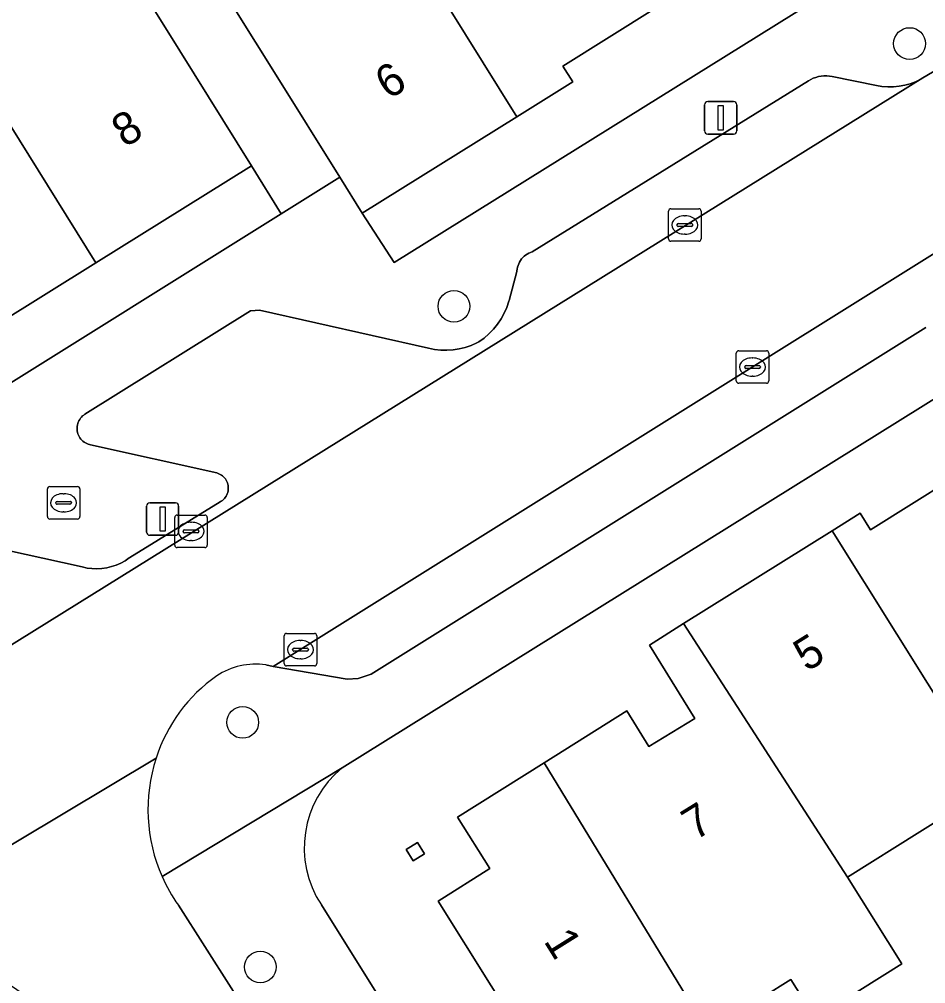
# Model space of a CAD drawing. Extents: x 159279 to 160377, y 384531 to 385888.
# Drawn here: x 159869.7 to 159897.57, y 385400.13 to 385429.79 of the extents above; entities that cross this region are included whole.
import ezdxf

# ---------------------------------------------------------------- set-up
doc = ezdxf.new("R2010")
doc.units = 0
for name, color, linetype in [('IMGEO_Boom', 7, 'Continuous'), ('IMGEO_Brandkraan', 7, 'Continuous'), ('IMGEO_Erf', 7, 'Continuous'), ('IMGEO_Kolk', 7, 'Continuous'), ('IMGEO_Lichtmast', 7, 'Continuous'), ('IMGEO_Pand', 7, 'Continuous'), ('IMGEO_Pand_nummerreeks', 7, 'Continuous'), ('IMGEO_Parkeervlak_open', 7, 'Continuous'), ('IMGEO_Rijbaan_lokaal_open', 7, 'Continuous'), ('IMGEO_Voetpad_open', 7, 'Continuous')]:
    doc.layers.add(name, color=color, linetype=linetype)

msp = doc.modelspace()

# ---------------------------------------------------------------- linework, layer by layer
at = {"layer": 'IMGEO_Boom'}
for centre in [(159897.076, 385429.048), (159883.063, 385420.965), (159876.566, 385408.165), (159877.109, 385400.641)]:
    msp.add_circle(centre, 0.489, dxfattribs=at)
at = {"layer": 'IMGEO_Brandkraan'}
for p, q in [((159870.558, 385414.495), (159870.558, 385415.347)), ((159870.633, 385415.421), (159871.485, 385415.421)), ((159871.046, 385415.201), (159871.071, 385415.201)), ((159871.559, 385415.347), (159871.559, 385414.495)), ((159870.817, 385414.915), (159870.817, 385414.927)), ((159871.255, 385414.878), (159870.857, 385414.878)), ((159870.86, 385414.964), (159871.258, 385414.964)), ((159871.301, 385414.927), (159871.301, 385414.915)), ((159871.069, 385414.641), (159871.044, 385414.641)), ((159871.485, 385414.421), (159870.633, 385414.421))]:
    msp.add_line(p, q, dxfattribs=at)
for points in [[(159870.558, 385414.495), (159870.558, 385415.347)], [(159870.633, 385415.421), (159871.485, 385415.421)], [(159871.559, 385415.347), (159871.559, 385414.495)], [(159871.485, 385414.421), (159870.633, 385414.421)]]:
    msp.add_lwpolyline(points, dxfattribs=at)
for centre, radius, start, end in [((159870.635, 385415.345), 0.0765, 91.552, 178.448), ((159870.635, 385415.345), 0.0765, 91.552, 178.448), ((159871.483, 385415.345), 0.0765, 1.552, 88.448), ((159871.483, 385415.345), 0.0765, 1.552, 88.448), ((159870.857, 385414.924), 0.0403, 85.8775, 175.7526), ((159870.854, 385414.914), 0.0366, 178.938, 274.7102), ((159871.258, 385414.921), 0.043, 264.8664, 352.4533), ((159871.262, 385414.926), 0.0386, 1.7309, 96.639), ((159870.635, 385414.497), 0.0765, 181.552, 268.448), ((159870.635, 385414.497), 0.0765, 181.552, 268.448), ((159871.483, 385414.497), 0.0765, 271.552, 358.448), ((159871.483, 385414.497), 0.0765, 271.552, 358.448)]:
    msp.add_arc(centre, radius, start, end, dxfattribs=at)
for centre, major_axis, ratio, start_param, end_param in [((159871.045, 385414.921), (-0.387, 0.002), 0.722429, 4.712389, 7.853982), ((159871.07, 385414.921), (-0.39, 0.002), 0.717154, 1.570796, 4.712389)]:
    msp.add_ellipse(centre, major_axis=major_axis, ratio=ratio, start_param=start_param, end_param=end_param, dxfattribs=at)
at = {"layer": 'IMGEO_Erf'}
for points in [[(159889.266, 385430.14), (159886.417, 385428.351), (159886.721, 385427.871), (159884.993, 385426.793), (159880.241, 385423.83), (159881.221, 385422.318), (159896.539, 385431.857)], [(159914.153, 385426.355), (159912.907, 385428.347), (159907.681, 385425.073), (159907.99, 385424.451), (159879.627, 385406.764)], [(159885.836, 385397.452), (159882.581, 385402.667), (159884.171, 385403.667), (159883.175, 385405.249), (159885.835, 385406.923), (159888.378, 385408.523), (159889.059, 385407.42), (159890.467, 385408.289), (159889.074, 385410.546), (159890.128, 385411.205), (159894.699, 385414.061), (159895.558, 385414.597), (159895.876, 385414.087), (159899.572, 385416.402), (159903.497, 385418.861), (159906.152, 385414.624), (159908.105, 385411.505), (159904.174, 385409.043), (159899.621, 385406.19), (159895.167, 385403.4), (159896.834, 385400.739), (159894.17, 385399.071)], [(159878.986, 385402.554), (159891.759, 385382.102), (159931.458, 385318.39)]]:
    msp.add_lwpolyline(points, dxfattribs=at)
for points in [[(159877.751, 385423.814), (159876.836, 385425.283), (159872.046, 385422.3), (159867.458, 385419.443), (159862.869, 385416.586), (159858.281, 385413.729), (159853.693, 385410.872), (159848.901, 385407.888), (159849.846, 385406.365)], [(159881.809, 385403.905), (159881.592, 385404.253), (159881.94, 385404.472), (159882.159, 385404.125)]]:
    msp.add_lwpolyline(points, close=True, dxfattribs=at)
msp.add_arc((159881.623, 385404.306), 3.166, 129.0827, 213.6029, dxfattribs=at)
at = {"layer": 'IMGEO_Kolk'}
for p, q in [((159889.663, 385423.041), (159889.663, 385423.893)), ((159889.738, 385423.967), (159890.59, 385423.967)), ((159890.664, 385423.893), (159890.664, 385423.041)), ((159889.922, 385423.461), (159889.922, 385423.473)), ((159889.965, 385423.51), (159890.363, 385423.51)), ((159890.151, 385423.747), (159890.176, 385423.747)), ((159890.406, 385423.473), (159890.406, 385423.461)), ((159890.36, 385423.424), (159889.962, 385423.424)), ((159890.174, 385423.187), (159890.149, 385423.187)), ((159890.59, 385422.967), (159889.738, 385422.967)), ((159891.746, 385418.671), (159891.746, 385419.523)), ((159891.821, 385419.597), (159892.673, 385419.597)), ((159892.234, 385419.377), (159892.259, 385419.377)), ((159892.747, 385419.523), (159892.747, 385418.671)), ((159892.005, 385419.091), (159892.005, 385419.103)), ((159892.443, 385419.054), (159892.045, 385419.054)), ((159892.048, 385419.14), (159892.446, 385419.14)), ((159892.489, 385419.103), (159892.489, 385419.091)), ((159892.257, 385418.817), (159892.232, 385418.817)), ((159892.673, 385418.597), (159891.821, 385418.597)), ((159874.477, 385413.616), (159874.477, 385414.468)), ((159874.552, 385414.542), (159875.404, 385414.542)), ((159874.965, 385414.322), (159874.99, 385414.322)), ((159875.478, 385414.468), (159875.478, 385413.616)), ((159874.736, 385414.036), (159874.736, 385414.048)), ((159875.174, 385413.999), (159874.776, 385413.999)), ((159874.779, 385414.085), (159875.177, 385414.085)), ((159875.22, 385414.048), (159875.22, 385414.036)), ((159874.988, 385413.762), (159874.963, 385413.762)), ((159875.404, 385413.542), (159874.552, 385413.542)), ((159877.843, 385409.977), (159877.843, 385410.829)), ((159877.918, 385410.903), (159878.77, 385410.903)), ((159878.844, 385410.829), (159878.844, 385409.977)), ((159878.102, 385410.397), (159878.102, 385410.409)), ((159878.145, 385410.446), (159878.543, 385410.446)), ((159878.331, 385410.683), (159878.356, 385410.683)), ((159878.586, 385410.409), (159878.586, 385410.397)), ((159878.54, 385410.36), (159878.142, 385410.36)), ((159878.354, 385410.123), (159878.329, 385410.123)), ((159878.77, 385409.903), (159877.918, 385409.903))]:
    msp.add_line(p, q, dxfattribs=at)
for points in [[(159889.663, 385423.041), (159889.663, 385423.893)], [(159889.738, 385423.967), (159890.59, 385423.967)], [(159890.664, 385423.893), (159890.664, 385423.041)], [(159890.59, 385422.967), (159889.738, 385422.967)], [(159891.746, 385418.671), (159891.746, 385419.523)], [(159891.821, 385419.597), (159892.673, 385419.597)], [(159892.747, 385419.523), (159892.747, 385418.671)], [(159892.673, 385418.597), (159891.821, 385418.597)], [(159874.477, 385413.616), (159874.477, 385414.468)], [(159874.552, 385414.542), (159875.404, 385414.542)], [(159875.478, 385414.468), (159875.478, 385413.616)], [(159875.404, 385413.542), (159874.552, 385413.542)], [(159877.843, 385409.977), (159877.843, 385410.829)], [(159877.918, 385410.903), (159878.77, 385410.903)], [(159878.844, 385410.829), (159878.844, 385409.977)], [(159878.77, 385409.903), (159877.918, 385409.903)]]:
    msp.add_lwpolyline(points, dxfattribs=at)
for centre, radius, start, end in [((159889.74, 385423.891), 0.0765, 91.552, 178.448), ((159889.74, 385423.891), 0.0765, 91.552, 178.448), ((159890.588, 385423.891), 0.0765, 1.552, 88.448), ((159890.588, 385423.891), 0.0765, 1.552, 88.448), ((159889.962, 385423.47), 0.0403, 85.8775, 175.7526), ((159890.367, 385423.472), 0.0386, 1.7309, 96.639), ((159889.959, 385423.46), 0.0366, 178.938, 274.7102), ((159890.363, 385423.467), 0.043, 264.8664, 352.4533), ((159889.74, 385423.043), 0.0765, 181.552, 268.448), ((159889.74, 385423.043), 0.0765, 181.552, 268.448), ((159890.588, 385423.043), 0.0765, 271.552, 358.448), ((159890.588, 385423.043), 0.0765, 271.552, 358.448), ((159891.823, 385419.521), 0.0765, 91.552, 178.448), ((159891.823, 385419.521), 0.0765, 91.552, 178.448), ((159892.671, 385419.521), 0.0765, 1.552, 88.448), ((159892.671, 385419.521), 0.0765, 1.552, 88.448), ((159892.045, 385419.1), 0.0403, 85.8775, 175.7526), ((159892.042, 385419.09), 0.0366, 178.938, 274.7102), ((159892.446, 385419.097), 0.043, 264.8664, 352.4533), ((159892.45, 385419.102), 0.0386, 1.7309, 96.639), ((159891.823, 385418.673), 0.0765, 181.552, 268.448), ((159891.823, 385418.673), 0.0765, 181.552, 268.448), ((159892.671, 385418.673), 0.0765, 271.552, 358.448), ((159892.671, 385418.673), 0.0765, 271.552, 358.448), ((159874.554, 385414.466), 0.0765, 91.552, 178.448), ((159874.554, 385414.466), 0.0765, 91.552, 178.448), ((159875.402, 385414.466), 0.0765, 1.552, 88.448), ((159875.402, 385414.466), 0.0765, 1.552, 88.448), ((159874.776, 385414.045), 0.0403, 85.8775, 175.7526), ((159874.773, 385414.035), 0.0366, 178.938, 274.7102), ((159875.177, 385414.042), 0.043, 264.8664, 352.4533), ((159875.181, 385414.047), 0.0386, 1.7309, 96.639), ((159874.554, 385413.618), 0.0765, 181.552, 268.448), ((159874.554, 385413.618), 0.0765, 181.552, 268.448), ((159875.402, 385413.618), 0.0765, 271.552, 358.448), ((159875.402, 385413.618), 0.0765, 271.552, 358.448), ((159877.92, 385410.827), 0.0765, 91.552, 178.448), ((159877.92, 385410.827), 0.0765, 91.552, 178.448), ((159878.768, 385410.827), 0.0765, 1.552, 88.448), ((159878.768, 385410.827), 0.0765, 1.552, 88.448), ((159878.142, 385410.406), 0.0403, 85.8775, 175.7526), ((159878.547, 385410.408), 0.0386, 1.7309, 96.639), ((159878.139, 385410.396), 0.0366, 178.938, 274.7102), ((159878.543, 385410.403), 0.043, 264.8664, 352.4533), ((159877.92, 385409.979), 0.0765, 181.552, 268.448), ((159877.92, 385409.979), 0.0765, 181.552, 268.448), ((159878.768, 385409.979), 0.0765, 271.552, 358.448), ((159878.768, 385409.979), 0.0765, 271.552, 358.448)]:
    msp.add_arc(centre, radius, start, end, dxfattribs=at)
for centre, major_axis, ratio, start_param, end_param in [((159890.15, 385423.467), (-0.387, 0.002), 0.722429, 4.712389, 7.853982), ((159890.175, 385423.467), (-0.39, 0.002), 0.717154, 1.570796, 4.712389), ((159892.233, 385419.097), (-0.387, 0.002), 0.722429, 4.712389, 7.853982), ((159892.258, 385419.097), (-0.39, 0.002), 0.717154, 1.570796, 4.712389), ((159874.964, 385414.042), (-0.387, 0.002), 0.722429, 4.712389, 7.853982), ((159874.989, 385414.042), (-0.39, 0.002), 0.717154, 1.570796, 4.712389), ((159878.33, 385410.403), (-0.387, 0.002), 0.722429, 4.712389, 7.853982), ((159878.355, 385410.403), (-0.39, 0.002), 0.717154, 1.570796, 4.712389)]:
    msp.add_ellipse(centre, major_axis=major_axis, ratio=ratio, start_param=start_param, end_param=end_param, dxfattribs=at)
at = {"layer": 'IMGEO_Lichtmast'}
for p, q in [((159890.773, 385426.364), (159890.773, 385427.164)), ((159890.773, 385427.164), (159890.773, 385426.364)), ((159890.873, 385427.264), (159891.663, 385427.264)), ((159891.663, 385427.264), (159890.873, 385427.264)), ((159891.763, 385427.164), (159891.763, 385426.364)), ((159891.763, 385426.364), (159891.763, 385427.164)), ((159891.663, 385426.264), (159890.873, 385426.264)), ((159890.873, 385426.264), (159891.663, 385426.264)), ((159873.707, 385414.922), (159874.497, 385414.922)), ((159874.497, 385414.922), (159873.707, 385414.922)), ((159873.607, 385414.022), (159873.607, 385414.822)), ((159873.607, 385414.822), (159873.607, 385414.022)), ((159874.597, 385414.822), (159874.597, 385414.022)), ((159874.597, 385414.022), (159874.597, 385414.822)), ((159874.497, 385413.922), (159873.707, 385413.922)), ((159873.707, 385413.922), (159874.497, 385413.922))]:
    msp.add_line(p, q, dxfattribs=at)
for points in [[(159891.193, 385427.139), (159891.343, 385427.139), (159891.343, 385426.389), (159891.193, 385426.389), (159891.193, 385427.139)], [(159874.027, 385414.797), (159874.177, 385414.797), (159874.177, 385414.047), (159874.027, 385414.047), (159874.027, 385414.797)]]:
    msp.add_lwpolyline(points, dxfattribs=at)
for centre, start, end in [((159890.873, 385427.164), 90, 180), ((159890.873, 385427.164), 90, 180), ((159891.663, 385427.164), 0, 90), ((159891.663, 385427.164), 360, 90), ((159890.873, 385426.364), 180, 270), ((159890.873, 385426.364), 180, 270), ((159891.663, 385426.364), 270, 0), ((159891.663, 385426.364), 270, 0), ((159873.707, 385414.822), 90, 180), ((159873.707, 385414.822), 90, 180), ((159874.497, 385414.822), 0, 90), ((159874.497, 385414.822), 360, 90), ((159873.707, 385414.022), 180, 270), ((159873.707, 385414.022), 180, 270), ((159874.497, 385414.022), 270, 0), ((159874.497, 385414.022), 270, 0)]:
    msp.add_arc(centre, 0.1, start, end, dxfattribs=at)
at = {"layer": 'IMGEO_Pand'}
for points in [[(159883.288, 385439.806), (159878.682, 385436.935), (159884.993, 385426.793), (159886.721, 385427.871), (159886.417, 385428.351), (159889.266, 385430.14), (159884.364, 385438.066)], [(159878.682, 385436.935), (159873.91, 385433.984), (159875.003, 385432.231), (159877.596, 385428.073), (159879.549, 385424.939), (159880.241, 385423.83), (159884.993, 385426.793)], [(159874.193, 385429.528), (159871.921, 385433.178), (159870.306, 385435.774), (159865.516, 385432.792), (159872.046, 385422.3), (159876.836, 385425.283)], [(159862.536, 385427.334), (159867.458, 385419.443), (159872.046, 385422.3), (159865.516, 385432.792), (159860.917, 385429.929)], [(159899.621, 385406.19), (159904.174, 385409.043), (159899.572, 385416.402), (159895.876, 385414.087), (159895.558, 385414.597), (159894.699, 385414.061)], [(159894.699, 385414.061), (159890.128, 385411.205), (159895.167, 385403.4), (159899.621, 385406.19)], [(159894.17, 385399.071), (159896.834, 385400.739), (159895.167, 385403.4), (159890.128, 385411.205), (159889.074, 385410.546), (159890.467, 385408.289), (159889.059, 385407.42), (159888.378, 385408.523), (159885.835, 385406.923), (159890.869, 385398.653), (159893.426, 385400.26)], [(159885.835, 385406.923), (159883.175, 385405.249), (159884.171, 385403.667), (159882.581, 385402.667), (159885.836, 385397.452), (159886.94, 385398.141), (159887.819, 385396.731), (159890.869, 385398.653)], [(159882.159, 385404.125), (159881.94, 385404.472), (159881.592, 385404.253), (159881.809, 385403.905)], [(159893.426, 385400.26), (159890.869, 385398.653), (159887.819, 385396.731), (159885.561, 385395.322), (159888.523, 385390.576), (159896.401, 385395.503), (159894.17, 385399.071)]]:
    msp.add_lwpolyline(points, close=True, dxfattribs=at)
at = {"layer": 'IMGEO_Parkeervlak_open'}
for points in [[(159854.878, 385401.491), (159897.483, 385427.989), (159897.419, 385427.953), (159897.261, 385427.876), (159897.096, 385427.813), (159896.927, 385427.766), (159896.754, 385427.733), (159896.579, 385427.717), (159896.403, 385427.716), (159896.228, 385427.731), (159896.055, 385427.761), (159894.695, 385428.036), (159894.612, 385428.05), (159894.528, 385428.057), (159894.443, 385428.056), (159894.359, 385428.048), (159894.276, 385428.032), (159894.195, 385428.009), (159894.116, 385427.979), (159894.041, 385427.941), (159893.969, 385427.898), (159885.471, 385422.637), (159885.417, 385422.62), (159885.364, 385422.597), (159885.314, 385422.571), (159885.266, 385422.539), (159885.221, 385422.504), (159885.18, 385422.465), (159885.142, 385422.422), (159885.109, 385422.376), (159885.079, 385422.328), (159885.054, 385422.276), (159885.034, 385422.223), (159885.018, 385422.168), (159885.007, 385422.112), (159885.002, 385422.056), (159885.001, 385422.032), (159884.758, 385421.141), (159884.753, 385421.122), (159884.689, 385420.933), (159884.61, 385420.752), (159884.514, 385420.578), (159884.403, 385420.413), (159884.278, 385420.259), (159884.14, 385420.117), (159883.989, 385419.987), (159883.828, 385419.872), (159883.765, 385419.839), (159883.591, 385419.761), (159883.411, 385419.699), (159883.226, 385419.654), (159883.038, 385419.625), (159882.848, 385419.613), (159882.658, 385419.618), (159882.468, 385419.64), (159882.282, 385419.679), (159877.083, 385420.85), (159876.946, 385420.838), (159876.803, 385420.831), (159871.715, 385417.647), (159871.677, 385417.621), (159871.641, 385417.591), (159871.609, 385417.559), (159871.579, 385417.524), (159871.553, 385417.486), (159871.53, 385417.446), (159871.51, 385417.404), (159871.495, 385417.36), (159871.483, 385417.316), (159871.476, 385417.27), (159871.473, 385417.224), (159871.473, 385417.178), (159871.478, 385417.132), (159871.487, 385417.087), (159871.5, 385417.043), (159871.517, 385417), (159871.537, 385416.959), (159871.562, 385416.919), (159871.589, 385416.882), (159871.62, 385416.848), (159871.654, 385416.817), (159871.69, 385416.788), (159871.729, 385416.763), (159871.77, 385416.742), (159871.813, 385416.724), (159871.857, 385416.711), (159871.89, 385416.703), (159875.77, 385415.838), (159875.796, 385415.83), (159875.836, 385415.814), (159875.875, 385415.795), (159875.912, 385415.773), (159875.946, 385415.747), (159875.978, 385415.718), (159876.008, 385415.687), (159876.035, 385415.653), (159876.058, 385415.617), (159876.078, 385415.579), (159876.095, 385415.539), (159876.108, 385415.498), (159876.117, 385415.456), (159876.122, 385415.413), (159876.124, 385415.37), (159876.122, 385415.327), (159876.116, 385415.284), (159876.106, 385415.242), (159876.092, 385415.201), (159876.075, 385415.162), (159876.055, 385415.124), (159876.031, 385415.088), (159876.004, 385415.054), (159875.974, 385415.023), (159875.941, 385414.995), (159875.906, 385414.97), (159875.869, 385414.948), (159873.099, 385413.241), (159873.076, 385413.224), (159872.949, 385413.139), (159872.816, 385413.065), (159872.676, 385413.004), (159872.532, 385412.956), (159872.384, 385412.92), (159872.233, 385412.898), (159872.081, 385412.89), (159871.929, 385412.895), (159871.778, 385412.914), (159871.629, 385412.946), (159866.355, 385414.113)], [(159899.337, 385423.532), (159877.508, 385409.882), (159879.775, 385409.495), (159880.117, 385409.514), (159880.52, 385409.645), (159897.58, 385420.311)]]:
    msp.add_lwpolyline(points, dxfattribs=at)
at = {"layer": 'IMGEO_Rijbaan_lokaal_open'}
for points in [[(159877.276, 385409.933), (159877.508, 385409.882), (159899.337, 385423.532), (159899.644, 385423.72), (159906.196, 385427.784), (159903.597, 385431.825), (159899.193, 385429), (159897.483, 385427.989), (159854.878, 385401.491), (159857.597, 385397.204), (159862.44, 385400.209), (159862.605, 385400.31), (159873.904, 385407.062)], [(159873.904, 385407.062), (159862.605, 385400.31)], [(159867.853, 385400.778), (159867.91, 385400.762), (159868.424, 385400.586), (159868.921, 385400.365), (159869.396, 385400.101), (159869.846, 385399.795), (159870.266, 385399.45), (159870.654, 385399.069), (159870.777, 385398.962), (159870.979, 385398.76), (159871.162, 385398.541), (159871.325, 385398.306), (159871.466, 385398.058), (159885.901, 385374.543), (159890.424, 385377.289), (159876.33, 385399.808), (159876.212, 385399.998), (159874.587, 385402.541)]]:
    msp.add_lwpolyline(points, dxfattribs=at)
for centre, radius, start, end in [((159876.962, 385407.802), 2.154, 81.6079, 123.6588), ((159878.55, 385405.595), 4.872, 124.8234, 162.4789), ((159878.748, 385405.482), 5.095, 161.9348, 203.8246), ((159878.752, 385405.483), 5.099, 203.8107, 215.2309)]:
    msp.add_arc(centre, radius, start, end, dxfattribs=at)
at = {"layer": 'IMGEO_Voetpad_open'}
for points in [[(159879.627, 385406.764), (159907.99, 385424.451), (159907.681, 385425.073), (159912.907, 385428.347), (159922.361, 385434.257), (159927.842, 385437.541), (159927.007, 385438.936), (159922.862, 385437.428), (159919.87, 385436.127)], [(159871.921, 385433.178), (159874.193, 385429.528), (159876.836, 385425.283), (159877.751, 385423.814), (159879.549, 385424.939), (159877.596, 385428.073), (159875.003, 385432.231)], [(159896.539, 385431.857), (159881.221, 385422.318), (159880.241, 385423.83), (159879.549, 385424.939), (159877.751, 385423.814), (159849.846, 385406.365)], [(159866.355, 385414.113), (159871.629, 385412.946), (159871.778, 385412.914), (159871.929, 385412.895), (159872.081, 385412.89), (159872.233, 385412.898), (159872.384, 385412.92), (159872.532, 385412.956), (159872.676, 385413.004), (159872.816, 385413.065), (159872.949, 385413.139), (159873.076, 385413.224), (159873.099, 385413.241), (159875.869, 385414.948), (159875.906, 385414.97), (159875.941, 385414.995), (159875.974, 385415.023), (159876.004, 385415.054), (159876.031, 385415.088), (159876.055, 385415.124), (159876.075, 385415.162), (159876.092, 385415.201), (159876.106, 385415.242), (159876.116, 385415.284), (159876.122, 385415.327), (159876.124, 385415.37), (159876.122, 385415.413), (159876.117, 385415.456), (159876.108, 385415.498), (159876.095, 385415.539), (159876.078, 385415.579), (159876.058, 385415.617), (159876.035, 385415.653), (159876.008, 385415.687), (159875.978, 385415.718), (159875.946, 385415.747), (159875.912, 385415.773), (159875.875, 385415.795), (159875.836, 385415.814), (159875.796, 385415.83), (159875.77, 385415.838), (159871.89, 385416.703), (159871.857, 385416.711), (159871.813, 385416.724), (159871.77, 385416.742), (159871.729, 385416.763), (159871.69, 385416.788), (159871.654, 385416.817), (159871.62, 385416.848), (159871.589, 385416.882), (159871.562, 385416.919), (159871.537, 385416.959), (159871.517, 385417), (159871.5, 385417.043), (159871.487, 385417.087), (159871.478, 385417.132), (159871.473, 385417.178), (159871.473, 385417.224), (159871.476, 385417.27), (159871.483, 385417.316), (159871.495, 385417.36), (159871.51, 385417.404), (159871.53, 385417.446), (159871.553, 385417.486), (159871.579, 385417.524), (159871.609, 385417.559), (159871.641, 385417.591), (159871.677, 385417.621), (159871.715, 385417.647), (159876.803, 385420.831), (159876.946, 385420.838), (159877.083, 385420.85), (159882.282, 385419.679), (159882.468, 385419.64), (159882.658, 385419.618), (159882.848, 385419.613), (159883.038, 385419.625), (159883.226, 385419.654), (159883.411, 385419.699), (159883.591, 385419.761), (159883.765, 385419.839), (159883.828, 385419.872), (159883.989, 385419.987), (159884.14, 385420.117), (159884.278, 385420.259), (159884.403, 385420.413), (159884.514, 385420.578), (159884.61, 385420.752), (159884.689, 385420.933), (159884.753, 385421.122), (159884.758, 385421.141), (159885.001, 385422.032), (159885.002, 385422.056), (159885.007, 385422.112), (159885.018, 385422.168), (159885.034, 385422.223), (159885.054, 385422.276), (159885.079, 385422.328), (159885.109, 385422.376), (159885.142, 385422.422), (159885.18, 385422.465), (159885.221, 385422.504), (159885.266, 385422.539), (159885.314, 385422.571), (159885.364, 385422.597), (159885.417, 385422.62), (159885.471, 385422.637), (159893.969, 385427.898), (159894.041, 385427.941), (159894.116, 385427.979), (159894.195, 385428.009), (159894.276, 385428.032), (159894.359, 385428.048), (159894.443, 385428.056), (159894.528, 385428.057), (159894.612, 385428.05), (159894.695, 385428.036), (159896.055, 385427.761), (159896.228, 385427.731), (159896.403, 385427.716), (159896.579, 385427.717), (159896.754, 385427.733), (159896.927, 385427.766), (159897.096, 385427.813), (159897.261, 385427.876), (159897.419, 385427.953), (159897.483, 385427.989), (159899.193, 385429)], [(159897.58, 385420.311), (159880.52, 385409.645), (159880.117, 385409.514), (159879.775, 385409.495), (159877.508, 385409.882), (159877.276, 385409.933)], [(159879.627, 385406.764), (159874.087, 385403.424)], [(159874.087, 385403.424), (159879.627, 385406.764)], [(159874.587, 385402.541), (159876.212, 385399.998), (159876.33, 385399.808)], [(159959.118, 385270.452), (159955.657, 385276.014), (159948.234, 385287.943), (159945.655, 385292.23), (159947.197, 385293.185), (159931.458, 385318.39), (159891.759, 385382.102), (159878.986, 385402.554)]]:
    msp.add_lwpolyline(points, dxfattribs=at)
for centre, radius, start, end in [((159876.962, 385407.802), 2.154, 81.6079, 123.6588), ((159878.55, 385405.595), 4.872, 124.8234, 162.4789), ((159878.748, 385405.482), 5.095, 161.9348, 203.8246), ((159881.623, 385404.306), 3.166, 129.0827, 213.6029), ((159878.752, 385405.483), 5.099, 203.8107, 215.2309)]:
    msp.add_arc(centre, radius, start, end, dxfattribs=at)

# ---------------------------------------------------------------- texts
at = {"layer": 'IMGEO_Pand_nummerreeks'}
for s, rotation, p in [('6', 31.9424, (159881.05, 385427.304)), ('8', 31.908, (159872.945, 385425.829)), ('5', 31.9975, (159893.918, 385409.706)), ('7', 31.6824, (159890.478, 385404.513)), ('1', 301.9708, (159885.806, 385401.438))]:
    msp.add_text(s, height=1, rotation=rotation, dxfattribs=at).set_placement(p)

doc.saveas('drawing.dxf')
